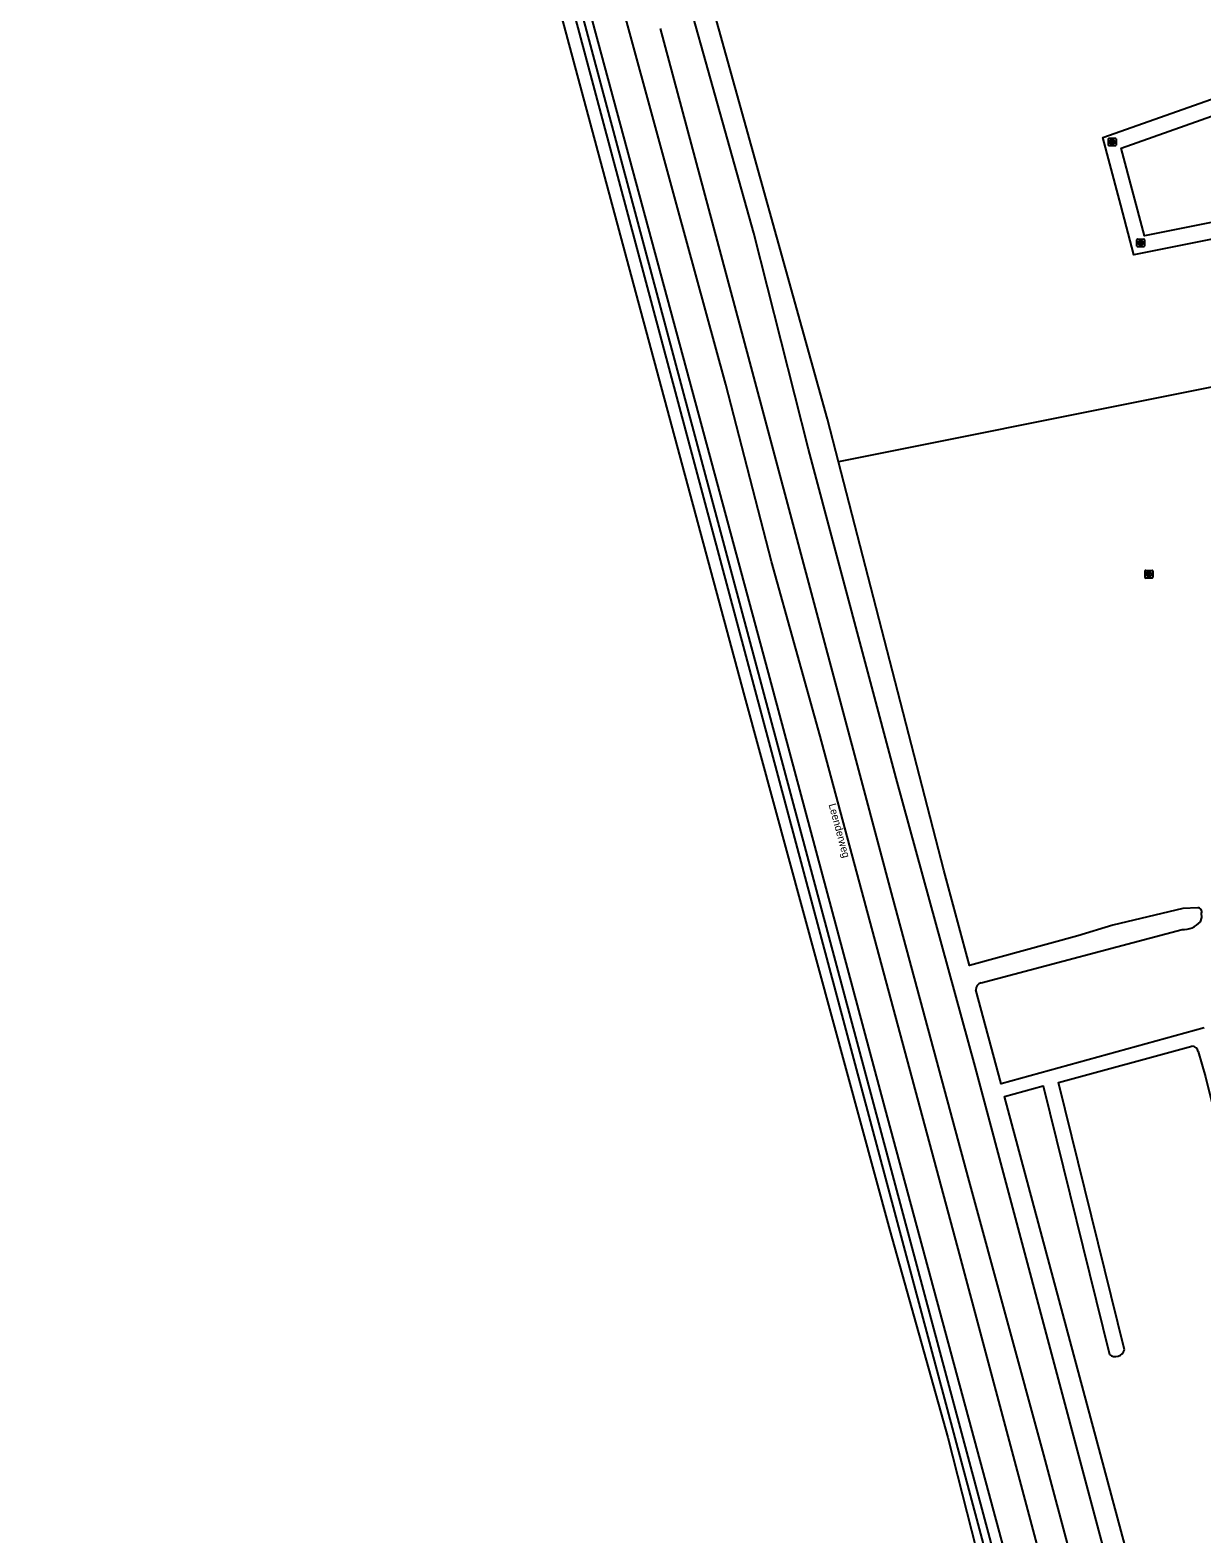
# Model space of a CAD drawing. Extents: x 162675 to 163482, y 379761 to 381227.
# Drawn here: x 162703.7 to 162858.2, y 380274.2 to 380472.5 of the extents above; entities that cross this region are included whole.
import ezdxf

# ---------------------------------------------------------------- set-up
doc = ezdxf.new("R2010")
doc.units = 0
for name, color, linetype in [('IMGEO_Gemengd_bos', 7, 'Continuous'), ('IMGEO_Haag', 7, 'Continuous'), ('IMGEO_Openbare_ruimte_label', 7, 'Continuous'), ('IMGEO_Rijbaan_regionaal_gesloten', 7, 'Continuous'), ('IMGEO_Rioolput', 7, 'Continuous'), ('IMGEO_Voetpad_open', 7, 'Continuous'), ('IMGEO_Waterloop', 7, 'Continuous')]:
    doc.layers.add(name, color=color, linetype=linetype)

msp = doc.modelspace()

# ---------------------------------------------------------------- linework, layer by layer
at = {"layer": 'IMGEO_Gemengd_bos'}
msp.add_lwpolyline([(162897.43, 380433.04), (162810.28, 380415.59)], dxfattribs=at)
at = {"layer": 'IMGEO_Haag'}
for points in [[(162834.27, 380258.61), (162776.92, 380473.04), (162762.45, 380525.92), (162757.44, 380544.8), (162754.02, 380556.25), (162749.01, 380572.79), (162743.39, 380591.86), (162739.8, 380602.82)], [(162833.28, 380258.46), (162775.95, 380472.81), (162761.49, 380525.66), (162756.47, 380544.53), (162753.07, 380555.96), (162748.05, 380572.5), (162742.44, 380591.57), (162738.84, 380602.55)]]:
    msp.add_lwpolyline(points, dxfattribs=at)
at = {"layer": 'IMGEO_Rijbaan_regionaal_gesloten'}
for points in [[(162843.14, 380247.81), (162835.6, 380276.1), (162826.23, 380311.17), (162807.86, 380379.44), (162801.46, 380402.48), (162795.45, 380425.78), (162788.92, 380449.59), (162779.6, 380483.79), (162773.68, 380505.98), (162767.16, 380529.98), (162758.34, 380561.08), (162753.96, 380575.32), (162746.99, 380598.08), (162743.65, 380609.98), (162735.76, 380632.97), (162727.66, 380655.65), (162721.15, 380672.97), (162715.24, 380688.66), (162710.25, 380704.14), (162703.71, 380727.9)], [(162741.09, 380603.18), (162751.61, 380569.11), (162767.37, 380512.8), (162775.32, 380483.08), (162791.82, 380421.83), (162801.02, 380387.8), (162816.39, 380330.35), (162829.67, 380281.14), (162837.11, 380253.58), (162838.74, 380247.37)], [(162737.33, 380602.13), (162737.83, 380600.63), (162739, 380597.5), (162757.61, 380535.1), (162769.66, 380489.54), (162783.2, 380439.1), (162797.9, 380384.66), (162817.04, 380314.25), (162824.68, 380286.95), (162831.58, 380259.82), (162835.05, 380247)], [(162786.79, 380472.74), (162798.38, 380429.43), (162813.46, 380372.95), (162817.4, 380358.11), (162827.48, 380320.82), (162837.33, 380284.65), (162844.77, 380256.65), (162847.08, 380248.2)]]:
    msp.add_lwpolyline(points, dxfattribs=at)
at = {"layer": 'IMGEO_Rioolput'}
for p, q in [((162845.88, 380457.34), (162845.88, 380458.2)), ((162845.95, 380458.27), (162846.8, 380458.27)), ((162846.37, 380458.05), (162846.39, 380458.05)), ((162846.88, 380458.2), (162846.88, 380457.34)), ((162846.8, 380457.27), (162845.95, 380457.27)), ((162846.39, 380457.49), (162846.36, 380457.49)), ((162849.62, 380444.04), (162849.62, 380444.89)), ((162849.69, 380444.97), (162850.55, 380444.97)), ((162850.55, 380443.97), (162849.69, 380443.97)), ((162850.13, 380444.19), (162850.1, 380444.19)), ((162850.11, 380444.75), (162850.13, 380444.75)), ((162850.62, 380444.89), (162850.62, 380444.04)), ((162850.71, 380400.35), (162850.71, 380401.21)), ((162850.79, 380401.28), (162851.64, 380401.28)), ((162851.2, 380401.06), (162851.23, 380401.06)), ((162851.22, 380400.5), (162851.2, 380400.5)), ((162851.72, 380401.21), (162851.72, 380400.35)), ((162851.64, 380400.28), (162850.79, 380400.28))]:
    msp.add_line(p, q, dxfattribs=at)
for points in [[(162845.88, 380457.34), (162845.88, 380458.2)], [(162845.95, 380458.27), (162846.8, 380458.27)], [(162846.47, 380457.97), (162846.21, 380457.97), (162846.21, 380457.57)], [(162846.39, 380457.89), (162846.34, 380457.89), (162846.34, 380457.81)], [(162846.34, 380457.81), (162846.39, 380457.81)], [(162846.88, 380458.2), (162846.88, 380457.34)], [(162846.8, 380457.27), (162845.95, 380457.27)], [(162846.21, 380457.57), (162846.34, 380457.57), (162846.34, 380457.73), (162846.35, 380457.73)], [(162846.4, 380457.7), (162846.47, 380457.57), (162846.61, 380457.57), (162846.54, 380457.7)], [(162849.62, 380444.04), (162849.62, 380444.89)], [(162849.69, 380444.97), (162850.55, 380444.97)], [(162850.55, 380443.97), (162849.69, 380443.97)], [(162850.21, 380444.67), (162849.96, 380444.67), (162849.96, 380444.27)], [(162849.96, 380444.27), (162850.08, 380444.27), (162850.08, 380444.43), (162850.09, 380444.43)], [(162850.13, 380444.59), (162850.08, 380444.59), (162850.08, 380444.51)], [(162850.08, 380444.51), (162850.13, 380444.51)], [(162850.14, 380444.4), (162850.21, 380444.27), (162850.35, 380444.27), (162850.28, 380444.39)], [(162850.62, 380444.89), (162850.62, 380444.04)], [(162850.71, 380400.35), (162850.71, 380401.21)], [(162850.79, 380401.28), (162851.64, 380401.28)], [(162851.3, 380400.98), (162851.05, 380400.98), (162851.05, 380400.58)], [(162851.05, 380400.58), (162851.18, 380400.58), (162851.18, 380400.74), (162851.19, 380400.74)], [(162851.23, 380400.9), (162851.18, 380400.9), (162851.18, 380400.82)], [(162851.18, 380400.82), (162851.23, 380400.82)], [(162851.23, 380400.71), (162851.3, 380400.58), (162851.44, 380400.58), (162851.38, 380400.71)], [(162851.72, 380401.21), (162851.72, 380400.35)], [(162851.64, 380400.28), (162850.79, 380400.28)]]:
    msp.add_lwpolyline(points, dxfattribs=at)
for centre, radius, start, end in [((162845.95, 380458.2), 0.0765, 91.552, 178.448), ((162845.95, 380458.2), 0.0765, 91.552, 178.448), ((162846.4, 380457.79), 0.0964, 77.0061, 93.1865), ((162846.37, 380458), 0.19, 274.7715, 282.9687), ((162846.41, 380457.85), 0.0378, 276.6634, 79.6772), ((162846.47, 380457.86), 0.109, 350.3612, 89.416), ((162846.46, 380457.86), 0.112, 277.5842, 350.9817), ((162846.8, 380458.2), 0.0765, 1.552, 88.448), ((162846.8, 380458.2), 0.0765, 1.552, 88.448), ((162845.95, 380457.35), 0.0765, 181.552, 268.448), ((162845.95, 380457.35), 0.0765, 181.552, 268.448), ((162846.35, 380457.68), 0.0533, 26.0293, 88.6989), ((162846.45, 380457.64), 0.108, 29.5134, 73.7905), ((162846.8, 380457.35), 0.0765, 271.552, 358.448), ((162846.8, 380457.35), 0.0765, 271.552, 358.448), ((162849.7, 380444.89), 0.0765, 91.552, 178.448), ((162849.7, 380444.89), 0.0765, 91.552, 178.448), ((162849.7, 380444.04), 0.0765, 181.552, 268.448), ((162849.7, 380444.04), 0.0765, 181.552, 268.448), ((162850.09, 380444.38), 0.0533, 26.0293, 88.6989), ((162850.14, 380444.49), 0.0964, 77.0061, 93.1865), ((162850.12, 380444.7), 0.19, 274.7715, 282.9687), ((162850.15, 380444.55), 0.0378, 276.6634, 79.6772), ((162850.21, 380444.56), 0.109, 350.3612, 89.416), ((162850.21, 380444.56), 0.112, 277.5842, 350.9817), ((162850.19, 380444.34), 0.108, 29.5134, 73.7905), ((162850.54, 380444.89), 0.0765, 1.552, 88.448), ((162850.54, 380444.89), 0.0765, 1.552, 88.448), ((162850.54, 380444.04), 0.0765, 271.552, 358.448), ((162850.54, 380444.04), 0.0765, 271.552, 358.448), ((162850.79, 380401.2), 0.0765, 91.552, 178.448), ((162850.79, 380401.2), 0.0765, 91.552, 178.448), ((162850.79, 380400.35), 0.0765, 181.552, 268.448), ((162850.79, 380400.35), 0.0765, 181.552, 268.448), ((162851.18, 380400.69), 0.0533, 26.0293, 88.6989), ((162851.23, 380400.8), 0.0964, 77.0061, 93.1865), ((162851.21, 380401.01), 0.19, 274.7715, 282.9687), ((162851.25, 380400.86), 0.0378, 276.6634, 79.6772), ((162851.3, 380400.87), 0.109, 350.3612, 89.416), ((162851.3, 380400.87), 0.112, 277.5842, 350.9817), ((162851.28, 380400.65), 0.108, 29.5134, 73.7905), ((162851.64, 380401.2), 0.0765, 1.552, 88.448), ((162851.64, 380401.2), 0.0765, 1.552, 88.448), ((162851.64, 380400.35), 0.0765, 271.552, 358.448), ((162851.64, 380400.35), 0.0765, 271.552, 358.448)]:
    msp.add_arc(centre, radius, start, end, dxfattribs=at)
for centre, major_axis, ratio, start_param, end_param in [((162846.36, 380457.77), (-0.387, 0.002), 0.722429, 4.712389, 7.853982), ((162846.39, 380457.77), (-0.39, 0.002), 0.717154, 1.570796, 4.712389), ((162850.11, 380444.47), (-0.387, 0.002), 0.722429, 4.712389, 7.853982), ((162850.13, 380444.47), (-0.39, 0.002), 0.717154, 1.570796, 4.712389), ((162851.2, 380400.78), (-0.387, 0.002), 0.722429, 4.712389, 7.853982), ((162851.23, 380400.78), (-0.39, 0.002), 0.717154, 1.570796, 4.712389)]:
    msp.add_ellipse(centre, major_axis=major_axis, ratio=ratio, start_param=start_param, end_param=end_param, dxfattribs=at)
at = {"layer": 'IMGEO_Voetpad_open'}
for points in [[(162890.42, 380451.12), (162849.23, 380442.9), (162847.5, 380449.46), (162847.16, 380450.75), (162845.14, 380458.39), (162883.5, 380471.92), (162884.98, 380472.33)], [(162889.84, 380453.21), (162888.39, 380452.95), (162850.61, 380445.39), (162847.56, 380456.96), (162882.68, 380469.41), (162885.54, 380470.29)]]:
    msp.add_lwpolyline(points, dxfattribs=at)
at = {"layer": 'IMGEO_Waterloop'}
for points in [[(162810.28, 380415.59), (162808.83, 380421.22), (162793.32, 380477.02), (162783.54, 380512.22), (162781.76, 380518.45), (162767.63, 380570.63), (162754.58, 380617.79), (162747.47, 380643.78), (162743.23, 380660.08)], [(162851.52, 380248.65), (162851.46, 380248.89), (162848.33, 380260.66), (162828.31, 380335.86), (162817.91, 380373.89), (162806.35, 380417.28), (162799.14, 380445.75), (162790.57, 380476.35), (162780.44, 380512.49), (162774.17, 380538.45)], [(162857.66, 380356.8), (162855.7, 380356.69), (162846.46, 380354.52), (162841.85, 380353.11), (162827.56, 380349.18), (162824.18, 380361.77), (162810.28, 380415.59)], [(162857.99, 380354.97), (162858.2, 380355.51), (162858.16, 380356.09)], [(162829.1, 380346.89), (162855.58, 380353.93)], [(162858.5, 380340.99), (162831.74, 380333.61), (162828.41, 380346)], [(162847.98, 380298.52), (162839.3, 380333.78), (162856.88, 380338.56)], [(162857.72, 380337.85), (162858.67, 380334.52), (162869.11, 380292.58)], [(162854.54, 380248.95), (162854.45, 380249.27), (162851.21, 380261.08), (162850.77, 380262.67), (162832.19, 380331.93), (162837.28, 380333.34), (162846.01, 380297.91)]]:
    msp.add_lwpolyline(points, dxfattribs=at)
for centre, radius, start, end in [((162857.63, 380356.25), 0.553, 343.2406, 86.8839), ((162855.72, 380356.93), 3, 267.3414, 319.2394), ((162829.25, 380346.06), 0.846, 100.6186, 184.2813), ((162856.84, 380337.66), 0.903, 12.228, 87.2137), ((162846.8, 380298.85), 1.23, 230.3946, 344.4559)]:
    msp.add_arc(centre, radius, start, end, dxfattribs=at)

# ---------------------------------------------------------------- texts
at = {"layer": 'IMGEO_Openbare_ruimte_label'}
msp.add_text('Leenderweg', height=1, rotation=285.1345, dxfattribs=at).set_placement((162808.97, 380370.41))

doc.saveas('drawing.dxf')
